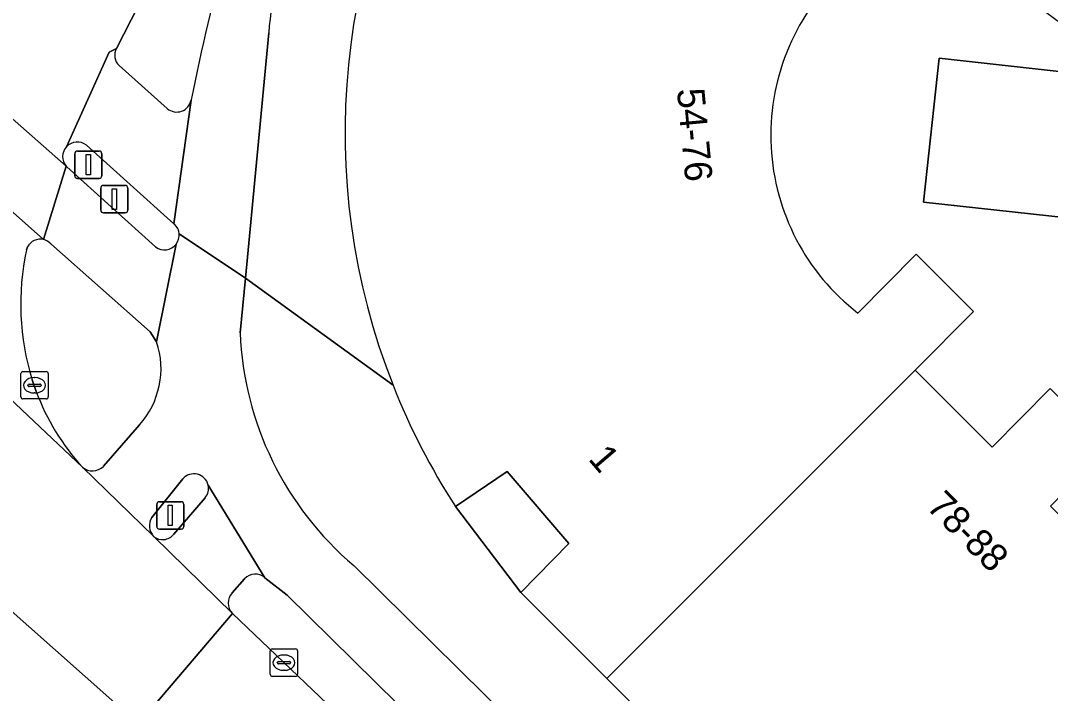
# Model space of a CAD drawing. Extents: x 160663 to 161506, y 382245 to 383291.
# Drawn here: x 160946.01 to 160983.61, y 382841.23 to 382865.8 of the extents above; entities that cross this region are included whole.
import ezdxf

# ---------------------------------------------------------------- set-up
doc = ezdxf.new("R2010")
doc.units = 0
for name, color, linetype in [('IMGEO_Berm_gesloten', 7, 'Continuous'), ('IMGEO_Fietspad_gesloten', 7, 'Continuous'), ('IMGEO_Kolk', 7, 'Continuous'), ('IMGEO_Pand', 7, 'Continuous'), ('IMGEO_Pand_nummerreeks', 7, 'Continuous'), ('IMGEO_Parkeervlak_open', 7, 'Continuous'), ('IMGEO_Rijbaan_lokaal_gesloten', 7, 'Continuous'), ('IMGEO_Verkeerseiland_gesloten', 7, 'Continuous'), ('IMGEO_Verkeersregelinstallatiepaal', 7, 'Continuous'), ('IMGEO_Voetpad_gesloten', 7, 'Continuous'), ('IMGEO_Voetpad_open', 7, 'Continuous')]:
    doc.layers.add(name, color=color, linetype=linetype)

msp = doc.modelspace()

# ---------------------------------------------------------------- linework, layer by layer
at = {"layer": 'IMGEO_Berm_gesloten'}
for points in [[(160954.188, 382845.409), (160953.741, 382844.905)], [(160955.739, 382844.813), (160954.932, 382845.453)], [(160987.005, 382813.909), (160986.355, 382814.666), (160955.739, 382844.813)], [(160953.748, 382844.147), (160986.206, 382813.167)]]:
    msp.add_lwpolyline(points, dxfattribs=at)
for centre, radius, start, end in [((160954.582, 382845.055), 0.53, 48.6715, 138.0975), ((160954.136, 382844.53), 0.545, 136.4329, 224.6253)]:
    msp.add_arc(centre, radius, start, end, dxfattribs=at)
at = {"layer": 'IMGEO_Fietspad_gesloten'}
for points in [[(160951.802, 382858.013), (160954.219, 382856.397), (160955.072, 382865.351)], [(160952.234, 382862.897), (160951.612, 382858.381), (160951.629, 382858.366)], [(160950.938, 382857.532), (160947.695, 382860.453), (160947.672, 382860.479), (160946.846, 382857.801)], [(160954.029, 382854.399), (160954.219, 382856.397), (160951.802, 382858.013)], [(160947.116, 382857.645), (160950.741, 382854.432), (160950.979, 382854.061), (160951.691, 382857.636)], [(160951.691, 382857.636), (160950.979, 382854.061)], [(160950.35, 382851.039), (160949.037, 382849.52)], [(160948.266, 382849.491), (160950.87, 382846.963)], [(160950.799, 382847.655), (160951.937, 382849.059)], [(160952.86, 382848.836), (160954.932, 382845.453), (160955.739, 382844.813), (160986.355, 382814.666), (160987.005, 382813.909), (160990.052, 382814.074)], [(160985.945, 382818.488), (160958.18, 382845.894)]]:
    msp.add_lwpolyline(points, dxfattribs=at)
for centre, radius, start, end in [((161060.304, 382840.607), 110.345, 162.40745, 168.34575), ((160970.218, 382864.19), 15.191, 160.4422, 175.6157), ((160951.268, 382857.97), 0.536, 4.5944, 47.6231), ((160951.264, 382857.967), 0.54, 322.2554, 4.9327), ((160946.726, 382857.282), 0.533, 42.9677, 76.9955), ((160951.262, 382857.967), 0.542, 233.3633, 322.3639), ((160948.081, 382853.088), 3.057, 317.9183, 18.5663), ((160965.775, 382854.867), 11.756, 182.2794, 229.7514), ((160948.636, 382849.92), 0.567, 229.2467, 315.0614), ((160952.342, 382848.714), 0.532, 13.2923, 139.5426), ((160951.285, 382847.355), 0.571, 148.3453, 223.3709)]:
    msp.add_arc(centre, radius, start, end, dxfattribs=at)
at = {"layer": 'IMGEO_Kolk'}
for p, q in [((160946.095, 382852.979), (160946.947, 382852.979)), ((160946.02, 382852.053), (160946.02, 382852.905)), ((160946.508, 382852.759), (160946.533, 382852.759)), ((160947.021, 382852.905), (160947.021, 382852.053)), ((160946.279, 382852.473), (160946.279, 382852.485)), ((160946.717, 382852.436), (160946.319, 382852.436)), ((160946.322, 382852.522), (160946.72, 382852.522)), ((160946.531, 382852.199), (160946.506, 382852.199)), ((160946.763, 382852.485), (160946.763, 382852.473)), ((160946.947, 382851.979), (160946.095, 382851.979)), ((160955.126, 382841.924), (160955.126, 382842.776)), ((160955.201, 382842.85), (160956.053, 382842.85)), ((160956.127, 382842.776), (160956.127, 382841.924)), ((160955.428, 382842.393), (160955.826, 382842.393)), ((160955.614, 382842.63), (160955.639, 382842.63)), ((160955.385, 382842.344), (160955.385, 382842.356)), ((160955.823, 382842.307), (160955.425, 382842.307)), ((160955.637, 382842.07), (160955.612, 382842.07)), ((160955.869, 382842.356), (160955.869, 382842.344)), ((160956.053, 382841.85), (160955.201, 382841.85))]:
    msp.add_line(p, q, dxfattribs=at)
for points in [[(160946.095, 382852.979), (160946.947, 382852.979)], [(160946.02, 382852.053), (160946.02, 382852.905)], [(160947.021, 382852.905), (160947.021, 382852.053)], [(160946.947, 382851.979), (160946.095, 382851.979)], [(160955.126, 382841.924), (160955.126, 382842.776)], [(160955.201, 382842.85), (160956.053, 382842.85)], [(160956.127, 382842.776), (160956.127, 382841.924)], [(160956.053, 382841.85), (160955.201, 382841.85)]]:
    msp.add_lwpolyline(points, dxfattribs=at)
for centre, radius, start, end in [((160946.097, 382852.903), 0.0765, 91.552, 178.448), ((160946.097, 382852.903), 0.0765, 91.552, 178.448), ((160946.945, 382852.903), 0.0765, 1.552, 88.448), ((160946.945, 382852.903), 0.0765, 1.552, 88.448), ((160946.319, 382852.482), 0.0403, 85.8775, 175.7526), ((160946.316, 382852.472), 0.0366, 178.938, 274.7102), ((160946.72, 382852.479), 0.043, 264.8664, 352.4533), ((160946.724, 382852.484), 0.0386, 1.7309, 96.639), ((160946.097, 382852.055), 0.0765, 181.552, 268.448), ((160946.097, 382852.055), 0.0765, 181.552, 268.448), ((160946.945, 382852.055), 0.0765, 271.552, 358.448), ((160946.945, 382852.055), 0.0765, 271.552, 358.448), ((160955.203, 382842.774), 0.0765, 91.552, 178.448), ((160955.203, 382842.774), 0.0765, 91.552, 178.448), ((160956.051, 382842.774), 0.0765, 1.552, 88.448), ((160956.051, 382842.774), 0.0765, 1.552, 88.448), ((160955.425, 382842.353), 0.0403, 85.8775, 175.7526), ((160955.83, 382842.355), 0.0386, 1.7309, 96.639), ((160955.422, 382842.343), 0.0366, 178.938, 274.7102), ((160955.826, 382842.35), 0.043, 264.8664, 352.4533), ((160955.203, 382841.926), 0.0765, 181.552, 268.448), ((160955.203, 382841.926), 0.0765, 181.552, 268.448), ((160956.051, 382841.926), 0.0765, 271.552, 358.448), ((160956.051, 382841.926), 0.0765, 271.552, 358.448)]:
    msp.add_arc(centre, radius, start, end, dxfattribs=at)
for centre, major_axis, ratio, start_param, end_param in [((160946.507, 382852.479), (-0.387, 0.002), 0.722429, 4.712389, 7.853982), ((160946.532, 382852.479), (-0.39, 0.002), 0.717154, 1.570796, 4.712389), ((160955.613, 382842.35), (-0.387, 0.002), 0.722429, 4.712389, 7.853982), ((160955.638, 382842.35), (-0.39, 0.002), 0.717154, 1.570796, 4.712389)]:
    msp.add_ellipse(centre, major_axis=major_axis, ratio=ratio, start_param=start_param, end_param=end_param, dxfattribs=at)
at = {"layer": 'IMGEO_Pand'}
msp.add_lwpolyline([(160961.887, 382848.056), (160963.774, 382849.325), (160966.024, 382846.702), (160964.276, 382844.911), (160967.417, 382841.771), (160978.671, 382853.029), (160980.8, 382855.176), (160978.705, 382857.265), (160976.581, 382855.116)], dxfattribs=at)
msp.add_lwpolyline([(160976.696, 382832.495), (160987.939, 382843.74), (160983.615, 382848.065), (160985.729, 382850.234), (160983.6, 382852.365), (160981.485, 382850.215), (160978.671, 382853.029), (160967.417, 382841.771), (160970.438, 382838.751), (160973.614, 382835.576)], close=True, dxfattribs=at)
for centre, radius, start, end in [((160982.929, 382861.691), 25.073, 147.0295, 201.5582), ((160981.619, 382861.607), 8.217, 133.6821, 232.1838), ((160982.805, 382861.624), 24.933, 201.5207, 212.9694)]:
    msp.add_arc(centre, radius, start, end, dxfattribs=at)
at = {"layer": 'IMGEO_Parkeervlak_open'}
msp.add_lwpolyline([(160984.802, 382863.844), (160979.552, 382864.422), (160978.974, 382859.17), (160984.224, 382858.592)], close=True, dxfattribs=at)
at = {"layer": 'IMGEO_Rijbaan_lokaal_gesloten'}
for points in [[(160947.69, 382861.189), (160949.245, 382864.642), (160949.512, 382864.78), (160953.286, 382872.171), (160954.467, 382874.311)], [(160948.789, 382872.615), (160945.914, 382868.232), (160945.886, 382868.192), (160943.212, 382864.412), (160947.672, 382860.479)], [(160931.327, 382865.296), (160929.504, 382867.02), (160926.928, 382869.438), (160923.962, 382872.219), (160920.419, 382868.265), (160934.401, 382854.241), (160950.316, 382840.118)], [(160946.846, 382857.801), (160941.541, 382862.511), (160941.302, 382862.239), (160941.079, 382862.003), (160937.972, 382860.071)], [(160937.162, 382859.983), (160948.266, 382849.491)], [(160950.316, 382840.118), (160953.748, 382844.147), (160950.87, 382846.963), (160948.266, 382849.491), (160937.162, 382859.983)], [(160946.225, 382857.424), (160946.268, 382857.534)], [(160946.582, 382852.252), (160946.434, 382852.679)], [(160990.193, 382809.649), (160986.206, 382813.167), (160953.748, 382844.147), (160950.316, 382840.118)]]:
    msp.add_lwpolyline(points, dxfattribs=at)
msp.add_lwpolyline([(160943.212, 382864.412), (160941.541, 382862.511), (160946.846, 382857.801), (160947.672, 382860.479)], close=True, dxfattribs=at)
for centre, radius, start, end in [((160948.084, 382860.824), 0.537, 137.191, 219.9045), ((160946.732, 382857.289), 0.525, 77.4451, 152.1429), ((160955.359, 382855.449), 9.345, 167.7997, 197.2444), ((160954.513, 382855.195), 8.459, 200.3601, 222.3999)]:
    msp.add_arc(centre, radius, start, end, dxfattribs=at)
at = {"layer": 'IMGEO_Verkeerseiland_gesloten'}
for points in [[(160954.467, 382874.311), (160953.286, 382872.171), (160949.512, 382864.78)], [(160949.608, 382864.153), (160951.367, 382862.586)], [(160951.629, 382858.366), (160951.612, 382858.381), (160948.413, 382861.247)], [(160947.672, 382860.479), (160947.695, 382860.453), (160950.938, 382857.532)], [(160946.268, 382857.534), (160946.225, 382857.424)], [(160950.979, 382854.061), (160950.741, 382854.432), (160947.116, 382857.645)], [(160946.434, 382852.679), (160946.582, 382852.252)], [(160949.037, 382849.52), (160950.35, 382851.039)], [(160951.937, 382849.059), (160950.799, 382847.655)], [(160951.602, 382847.044), (160952.752, 382848.375)]]:
    msp.add_lwpolyline(points, dxfattribs=at)
for centre, radius, start, end in [((161060.304, 382840.607), 110.345, 162.40745, 168.34575), ((160949.97, 382864.529), 0.522, 151.315, 226.0949), ((160951.712, 382862.988), 0.53, 229.3616, 350.105), ((160948.084, 382860.824), 0.537, 137.191, 219.9045), ((160948.083, 382860.825), 0.536, 51.9667, 137.2064), ((160951.268, 382857.97), 0.536, 4.5944, 47.6231), ((160946.732, 382857.289), 0.525, 77.4451, 152.1429), ((160951.264, 382857.967), 0.54, 322.2554, 4.9327), ((160946.726, 382857.282), 0.533, 42.9677, 76.9955), ((160951.262, 382857.967), 0.542, 233.3633, 322.3639), ((160955.359, 382855.449), 9.345, 167.7997, 197.2444), ((160948.081, 382853.088), 3.057, 317.9183, 18.5663), ((160954.513, 382855.195), 8.459, 200.3601, 222.3999), ((160948.636, 382849.92), 0.567, 229.2467, 315.0614), ((160952.342, 382848.714), 0.532, 13.2923, 139.5426), ((160952.341, 382848.715), 0.533, 320.4605, 13.1693), ((160951.285, 382847.355), 0.571, 148.3453, 223.3709), ((160951.198, 382847.347), 0.505, 229.4701, 323.1588)]:
    msp.add_arc(centre, radius, start, end, dxfattribs=at)
at = {"layer": 'IMGEO_Verkeersregelinstallatiepaal'}
for p, q in [((160947.989, 382860.134), (160947.989, 382860.934)), ((160947.989, 382860.934), (160947.989, 382860.134)), ((160948.089, 382861.034), (160948.879, 382861.034)), ((160948.879, 382861.034), (160948.089, 382861.034)), ((160948.979, 382860.934), (160948.979, 382860.134)), ((160948.979, 382860.134), (160948.979, 382860.934)), ((160948.879, 382860.034), (160948.089, 382860.034)), ((160948.089, 382860.034), (160948.879, 382860.034)), ((160949.038, 382859.777), (160949.828, 382859.777)), ((160949.828, 382859.777), (160949.038, 382859.777)), ((160948.938, 382858.877), (160948.938, 382859.677)), ((160948.938, 382859.677), (160948.938, 382858.877)), ((160949.928, 382859.677), (160949.928, 382858.877)), ((160949.928, 382858.877), (160949.928, 382859.677)), ((160949.828, 382858.777), (160949.038, 382858.777)), ((160949.038, 382858.777), (160949.828, 382858.777)), ((160950.981, 382847.328), (160950.981, 382848.128)), ((160950.981, 382848.128), (160950.981, 382847.328)), ((160951.081, 382848.228), (160951.871, 382848.228)), ((160951.871, 382848.228), (160951.081, 382848.228)), ((160951.971, 382848.128), (160951.971, 382847.328)), ((160951.971, 382847.328), (160951.971, 382848.128)), ((160951.871, 382847.228), (160951.081, 382847.228)), ((160951.081, 382847.228), (160951.871, 382847.228))]:
    msp.add_line(p, q, dxfattribs=at)
for points in [[(160948.409, 382860.909), (160948.559, 382860.909), (160948.559, 382860.159), (160948.409, 382860.159), (160948.409, 382860.909)], [(160949.358, 382859.652), (160949.508, 382859.652), (160949.508, 382858.902), (160949.358, 382858.902), (160949.358, 382859.652)], [(160951.401, 382848.103), (160951.551, 382848.103), (160951.551, 382847.353), (160951.401, 382847.353), (160951.401, 382848.103)]]:
    msp.add_lwpolyline(points, dxfattribs=at)
for centre, start, end in [((160948.089, 382860.934), 90, 180), ((160948.089, 382860.934), 90, 180), ((160948.879, 382860.934), 0, 90), ((160948.879, 382860.934), 360, 90), ((160948.089, 382860.134), 180, 270), ((160948.089, 382860.134), 180, 270), ((160948.879, 382860.134), 270, 0), ((160948.879, 382860.134), 270, 0), ((160949.038, 382859.677), 90, 180), ((160949.038, 382859.677), 90, 180), ((160949.828, 382859.677), 0, 90), ((160949.828, 382859.677), 360, 90), ((160949.038, 382858.877), 180, 270), ((160949.038, 382858.877), 180, 270), ((160949.828, 382858.877), 270, 0), ((160949.828, 382858.877), 270, 0), ((160951.081, 382848.128), 90, 180), ((160951.081, 382848.128), 90, 180), ((160951.871, 382848.128), 0, 90), ((160951.871, 382848.128), 360, 90), ((160951.081, 382847.328), 180, 270), ((160951.081, 382847.328), 180, 270), ((160951.871, 382847.328), 270, 0), ((160951.871, 382847.328), 270, 0)]:
    msp.add_arc(centre, 0.1, start, end, dxfattribs=at)
at = {"layer": 'IMGEO_Voetpad_gesloten'}
for points in [[(160949.512, 382864.78), (160949.245, 382864.642), (160947.69, 382861.189)], [(160951.367, 382862.586), (160949.608, 382864.153)], [(160948.413, 382861.247), (160951.612, 382858.381), (160952.234, 382862.897)], [(160954.932, 382845.453), (160952.86, 382848.836)], [(160952.752, 382848.375), (160951.602, 382847.044)], [(160950.87, 382846.963), (160953.748, 382844.147)], [(160953.741, 382844.905), (160954.188, 382845.409)]]:
    msp.add_lwpolyline(points, dxfattribs=at)
for centre, radius, start, end in [((160949.97, 382864.529), 0.522, 151.315, 226.0949), ((160951.712, 382862.988), 0.53, 229.3616, 350.105), ((160948.083, 382860.825), 0.536, 51.9667, 137.2064), ((160952.341, 382848.715), 0.533, 320.4605, 13.1693), ((160951.198, 382847.347), 0.505, 229.4701, 323.1588), ((160954.582, 382845.055), 0.53, 48.6715, 138.0975), ((160954.136, 382844.53), 0.545, 136.4329, 224.6253)]:
    msp.add_arc(centre, radius, start, end, dxfattribs=at)
at = {"layer": 'IMGEO_Voetpad_open'}
for points in [[(160984.224, 382858.592), (160978.974, 382859.17), (160979.552, 382864.422), (160984.802, 382863.844), (160985.243, 382864.763), (160981.154, 382867.792)], [(160955.072, 382865.351), (160954.219, 382856.397), (160959.61, 382852.478)], [(160976.581, 382855.116), (160978.705, 382857.265), (160980.8, 382855.176), (160978.671, 382853.029), (160981.485, 382850.215), (160983.6, 382852.365), (160985.729, 382850.234), (160987.817, 382852.376)], [(160959.61, 382852.478), (160954.219, 382856.397), (160954.029, 382854.399)], [(160964.276, 382844.911), (160961.887, 382848.056)], [(160958.18, 382845.894), (160985.945, 382818.488)], [(160970.438, 382838.751), (160967.417, 382841.771), (160964.276, 382844.911)]]:
    msp.add_lwpolyline(points, dxfattribs=at)
msp.add_lwpolyline([(160961.887, 382848.056), (160964.276, 382844.911), (160966.024, 382846.702), (160963.774, 382849.325)], close=True, dxfattribs=at)
for centre, radius, start, end in [((160982.929, 382861.691), 25.073, 147.0295, 201.5582), ((160970.218, 382864.19), 15.191, 160.4422, 175.6157), ((160981.619, 382861.607), 8.217, 133.6821, 232.1838), ((160965.775, 382854.867), 11.756, 182.2794, 229.7514), ((160982.805, 382861.624), 24.933, 201.5207, 212.9694)]:
    msp.add_arc(centre, radius, start, end, dxfattribs=at)

# ---------------------------------------------------------------- texts
at = {"layer": 'IMGEO_Pand_nummerreeks'}
for s, rotation, p in [('54-76', 275.2882, (160969.974, 382863.286)), ('1', 310.6225, (160966.706, 382849.776)), ('78-88', 314.9367, (160979.046, 382848.009))]:
    msp.add_text(s, height=1, rotation=rotation, dxfattribs=at).set_placement(p)

doc.saveas('drawing.dxf')
